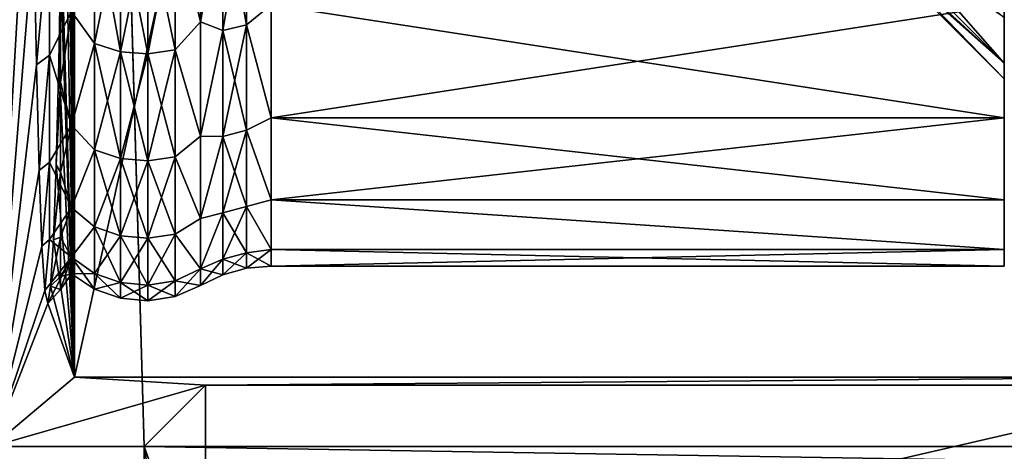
# Model space of a CAD drawing. Header units: metres. Extents: x -205 to 205, y -104 to 104.
# Tile 988 of 1056: x -40.4 to -33.3, y -18.99 to -15.88. Entities that reach past the tile are written whole.
import ezdxf

# ---------------------------------------------------------------- set-up
doc = ezdxf.new("R2010")
doc.units = ezdxf.units.M
doc.layers.add('solid_01_2-CONSUMER_EHM_BOX_SW0001', color=7, linetype='CONTINUOUS')

msp = doc.modelspace()

# ---------------------------------------------------------------- linework, layer by layer
at = {"layer": 'solid_01_2-CONSUMER_EHM_BOX_SW0001'}
for points in [[(-200.010849, -74.958488), (-200.010773, 75.041512), (-0.010778, 75.04142)], [(-0.010849, -74.95858), (-200.010849, -74.958488), (-0.010778, 75.04142)], [(-42.500065, -37.458561, 108.5), (42.499969, 37.541401, 108.5), (-42.500031, 37.541439, 108.5)], [(-42.500065, -37.458561, 108.5), (42.499935, -37.458599, 108.5), (42.499969, 37.541401, 108.5)], [(-40.598011, 19.039743, 63.099998), (-39.498363, -18.956865, 63.099998), (-40.59803, -18.956865, 63.099998)], [(-40.598011, 19.039743, 63.099998), (-40.59803, -18.956865, 63.099998), (-40.341995, -11.231845, 38.651802)], [(-40.598011, 19.039743, 63.099998), (39.498245, -18.956903, 63.099998), (-39.498363, -18.956865, 63.099998)], [(-40.598011, 19.039743, 63.099998), (40.597916, -18.956903, 63.099998), (39.498245, -18.956903, 63.099998)], [(-40.598011, 19.039743, 63.099998), (-39.498344, 19.039742, 63.099998), (40.597916, -18.956903, 63.099998)], [(40.597916, -18.956903, 63.099998), (-39.498344, 19.039742, 63.099998), (39.498264, 19.039705, 63.099998)], [(-40.000042, 18.541439, 6), (-40.007378, 0.04149, 6.7), (-40.000057, -18.458561, 6)], [(-31.800039, 18.541435, 6), (-40.000042, 18.541439, 6), (-40.000057, -18.458561, 6)], [(-31.800039, 18.541435, 6), (-40.000057, -18.458561, 6), (-31.800058, -18.458565, 6)], [(-40.000057, -18.458561, 6), (-40.007378, 0.04149, 6.7), (-40.008652, -2.033987, 6.82141)], [(-40.000057, -18.458561, 6), (-40.008652, -2.033987, 6.82141), (-40.012451, -4.081877, 7.184161)], [(-40.000057, -18.458561, 6), (-40.012451, -4.081877, 7.184161), (-40.018723, -6.072543, 7.782977)], [(-40.000057, -18.458561, 6), (-40.018723, -6.072543, 7.782977), (-40.027386, -7.98042, 8.610069)], [(-40.000057, -18.458561, 6), (-40.027386, -7.98042, 8.610069), (-40.038322, -9.779025, 9.654181)], [(-40.000057, -18.458561, 6), (-40.038322, -9.779025, 9.654181), (-40.051373, -11.442706, 10.900205)], [(-40.341995, -11.231845, 38.651802), (-40.59803, -18.956865, 63.099998), (-40.327782, -12.737537, 37.294281)], [(-40.065201, -12.872066, 12.220572), (-40.000057, -18.458561, 6), (-40.051373, -11.442706, 10.900205)], [(-40.327782, -12.737537, 37.294281), (-40.59803, -18.956865, 63.099998), (-40.311886, -14.080074, 35.776398)], [(-40.080555, -14.148995, 13.686998), (-40.000057, -18.458561, 6), (-40.065201, -12.872066, 12.220572)], [(-40.311886, -14.080074, 35.776398), (-40.59803, -18.956865, 63.099998), (-40.294514, -15.242454, 34.117634)], [(-40.080555, -14.148995, 13.686998), (-40.097263, -15.258812, 15.282275), (-40.000057, -18.458561, 6)], [(-33.300056, -14.569483, 17.162184), (-33.300056, -16.59112, 18.446251), (-33.300056, -15.77588, 16.556311)], [(-33.300056, -14.569483, 17.162184), (-33.300056, -15.322556, 18.908016), (-33.300056, -16.59112, 18.446251)], [(-33.300056, -14.569483, 31.837816), (-33.300056, -15.77589, 32.443668), (-33.300056, -16.591125, 30.553734)], [(-33.300056, -15.322556, 30.091984), (-33.300056, -14.569483, 31.837816), (-33.300056, -16.591125, 30.553734)], [(-39.093323, -14.862737, 14.697371), (-39.093323, -15.899976, 16.493921), (-39.275639, -15.130064, 14.967113)], [(-39.093323, -15.899976, 32.506077), (-39.093323, -14.862737, 34.302631), (-39.275639, -15.130064, 34.032887)], [(-38.933025, -14.998543, 15.049754), (-39.093323, -15.899976, 16.493921), (-39.093323, -14.862737, 14.697371)], [(-38.933025, -14.998543, 33.950245), (-39.093323, -14.862737, 34.302631), (-39.093323, -15.899976, 32.506077)], [(-38.933025, -15.962067, 32.206882), (-38.761578, -15.919884, 32.186565), (-38.761578, -14.958899, 33.925335)], [(-38.933025, -14.998543, 33.950245), (-38.933025, -15.962067, 32.206882), (-38.761578, -14.958899, 33.925335)], [(-38.933025, -14.998543, 15.049754), (-38.761578, -14.958899, 15.074663), (-38.761578, -15.919884, 16.813433)], [(-38.584908, -15.77586, 32.443745), (-38.761578, -14.958899, 33.925335), (-38.761578, -15.919884, 32.186565)], [(-38.761578, -15.919884, 16.813433), (-38.761578, -14.958899, 15.074663), (-38.584908, -15.77586, 16.556255)], [(-38.933025, -15.962067, 16.793119), (-39.093323, -15.899976, 16.493921), (-38.933025, -14.998543, 15.049754)], [(-38.933025, -14.998543, 33.950245), (-39.093323, -15.899976, 32.506077), (-38.933025, -15.962067, 32.206882)], [(-38.933025, -15.962067, 16.793119), (-38.933025, -14.998543, 15.049754), (-38.761578, -15.919884, 16.813433)], [(-39.857681, -16.054926, 32.251598), (-39.857677, -15.085811, 34.005081), (-40.022556, -15.825755, 32.468727)], [(-39.857677, -15.085811, 14.99492), (-39.857681, -16.054926, 16.7484), (-40.022556, -15.825755, 16.531273)], [(-39.670094, -16.114483, 16.719719), (-39.857681, -16.054926, 16.7484), (-39.857677, -15.085811, 14.99492)], [(-39.670094, -15.141784, 34.040249), (-39.857677, -15.085811, 34.005081), (-39.857681, -16.054926, 32.251598)], [(-39.670094, -15.141784, 14.959749), (-39.670094, -16.114483, 16.719719), (-39.857677, -15.085811, 14.99492)], [(-34.300056, -15.057131, 27.266909), (-33.300056, -15.867857, 28.270535), (-33.300056, -16.198015, 26.398098)], [(-34.300056, -15.196646, 26.350235), (-34.300056, -15.057131, 27.266909), (-33.300056, -16.198015, 26.398098)], [(-40.294514, -15.242454, 34.117634), (-40.27589, -16.209991, 32.339241), (-40.182442, -15.164633, 34.054607)], [(-40.27589, -16.209991, 32.339241), (-40.182442, -16.138798, 32.291992), (-40.182442, -15.164633, 34.054607)], [(-40.022556, -15.825755, 32.468727), (-40.182442, -15.164633, 34.054607), (-40.182442, -16.138798, 32.291992)], [(-39.670094, -16.114483, 32.280281), (-39.670094, -15.141784, 34.040249), (-39.857681, -16.054926, 32.251598)], [(-39.472, -16.13051, 16.712), (-39.670094, -16.114483, 16.719719), (-39.670094, -15.141784, 14.959749)], [(-39.472, -15.156845, 14.950286), (-39.472, -16.13051, 16.712), (-39.670094, -15.141784, 14.959749)], [(-39.472, -15.156845, 34.049713), (-39.670094, -15.141784, 34.040249), (-39.670094, -16.114483, 32.280281)], [(-39.472, -16.13051, 32.287998), (-39.472, -15.156845, 34.049713), (-39.670094, -16.114483, 32.280281)], [(-39.275639, -15.130064, 14.967113), (-39.275642, -16.102013, 16.725723), (-39.472, -15.156845, 14.950286)], [(-39.275639, -15.130064, 34.032887), (-39.472, -15.156845, 34.049713), (-39.472, -16.13051, 32.287998)], [(-39.275642, -16.102013, 32.274277), (-39.275639, -15.130064, 34.032887), (-39.472, -16.13051, 32.287998)], [(-39.275642, -16.102013, 16.725723), (-39.472, -16.13051, 16.712), (-39.472, -15.156845, 14.950286)], [(-39.093323, -15.899976, 16.493921), (-39.275642, -16.102013, 16.725723), (-39.275639, -15.130064, 14.967113)], [(-39.093323, -15.899976, 32.506077), (-39.275639, -15.130064, 34.032887), (-39.275642, -16.102013, 32.274277)], [(-40.294514, -15.242454, 34.117634), (-40.59803, -18.956865, 63.099998), (-40.27589, -16.209991, 32.339241)], [(-34.300056, -15.196646, 22.649765), (-33.300056, -16.198015, 22.601902), (-33.300056, -15.867857, 20.729465)], [(-34.300056, -15.28056, 23.573193), (-33.300056, -16.198015, 22.601902), (-34.300056, -15.196646, 22.649765)], [(-34.300056, -15.28056, 25.426807), (-34.300056, -15.196646, 26.350235), (-33.300056, -16.198015, 26.398098)], [(-40.097263, -15.258812, 15.282275), (-40.101749, -15.515299, 15.710594), (-40.000057, -18.458561, 6)], [(-34.300056, -15.28056, 25.426807), (-33.300056, -16.198015, 26.398098), (-33.300056, -16.308565, 24.5)], [(-34.300056, -15.308564, 24.5), (-34.300056, -15.28056, 25.426807), (-33.300056, -16.308565, 24.5)], [(-34.300056, -15.28056, 23.573193), (-34.300056, -15.308564, 24.5), (-33.300056, -16.198015, 22.601902)], [(-34.300056, -15.308564, 24.5), (-33.300056, -16.308565, 24.5), (-33.300056, -16.198015, 22.601902)], [(-33.300056, -15.322556, 18.908016), (-33.300056, -17.181444, 20.418034), (-33.300056, -16.59112, 18.446251)], [(-33.300056, -15.322556, 18.908016), (-33.300056, -15.867857, 20.729465), (-33.300056, -17.181444, 20.418034)], [(-33.300056, -15.322556, 30.091984), (-33.300056, -16.591125, 30.553734), (-33.300056, -17.181448, 28.581953)], [(-33.300056, -15.867857, 28.270535), (-33.300056, -15.322556, 30.091984), (-33.300056, -17.181448, 28.581953)], [(-40.115124, -16.188763, 16.987772), (-40.000057, -18.458561, 6), (-40.101749, -15.515299, 15.710594)], [(-40.115124, -16.188763, 16.987772), (-40.101749, -15.515299, 15.710594), (-40.101768, -16.334324, 17.351498)], [(-40.022556, -15.825755, 16.531273), (-40.101768, -16.334324, 17.351498), (-40.101749, -15.515299, 15.710594)], [(-38.584908, -16.591122, 30.553757), (-38.584908, -15.77586, 32.443745), (-38.761578, -15.919884, 32.186565)], [(-38.761578, -15.919884, 16.813433), (-38.584908, -15.77586, 16.556255), (-38.584908, -16.591122, 18.446243)], [(-33.300056, -15.77589, 32.443668), (-38.584908, -15.77586, 32.443745), (-38.584908, -16.591122, 30.553757)], [(-33.300056, -16.59112, 18.446251), (-38.584908, -16.591122, 18.446243), (-38.584908, -15.77586, 16.556255)], [(-33.300056, -15.77588, 16.556311), (-33.300056, -16.59112, 18.446251), (-38.584908, -15.77586, 16.556255)], [(-33.300056, -16.591125, 30.553734), (-33.300056, -15.77589, 32.443668), (-38.584908, -16.591122, 30.553757)], [(-40.022556, -16.643553, 30.572853), (-40.022556, -15.825755, 32.468727), (-40.182442, -16.138798, 32.291992)], [(-40.022556, -15.825755, 16.531273), (-40.022556, -16.643553, 18.427147), (-40.101768, -16.334324, 17.351498)], [(-39.857681, -16.054926, 32.251598), (-40.022556, -15.825755, 32.468727), (-40.022556, -16.643553, 30.572853)], [(-39.857681, -16.054926, 16.7484), (-40.022556, -16.643553, 18.427147), (-40.022556, -15.825755, 16.531273)], [(-33.300056, -15.867857, 20.729465), (-33.300056, -17.53887, 22.445021), (-33.300056, -17.181444, 20.418034)], [(-33.300056, -15.867857, 20.729465), (-33.300056, -16.198015, 22.601902), (-33.300056, -17.53887, 22.445021)], [(-33.300056, -15.867857, 28.270535), (-33.300056, -17.181448, 28.581953), (-33.300056, -17.53887, 26.55497)], [(-33.300056, -16.198015, 26.398098), (-33.300056, -15.867857, 28.270535), (-33.300056, -17.53887, 26.55497)], [(-39.093323, -15.899976, 16.493921), (-39.093323, -16.721634, 18.398741), (-39.275642, -16.102013, 16.725723)], [(-39.093323, -16.721634, 30.601259), (-39.093323, -15.899976, 32.506077), (-39.275642, -16.102013, 32.274277)], [(-38.933025, -15.962067, 16.793119), (-39.093323, -16.721634, 18.398741), (-39.093323, -15.899976, 16.493921)], [(-38.933025, -15.962067, 32.206882), (-39.093323, -15.899976, 32.506077), (-39.093323, -16.721634, 30.601259)], [(-38.933025, -16.724337, 18.633402), (-39.093323, -16.721634, 18.398741), (-38.933025, -15.962067, 16.793119)], [(-38.933025, -15.962067, 32.206882), (-39.093323, -16.721634, 30.601259), (-38.933025, -16.724337, 30.366598)], [(-38.933025, -16.724337, 30.366598), (-38.761578, -16.680145, 30.351135), (-38.761578, -15.919884, 32.186565)], [(-38.933025, -15.962067, 32.206882), (-38.933025, -16.724337, 30.366598), (-38.761578, -15.919884, 32.186565)], [(-38.933025, -15.962067, 16.793119), (-38.761578, -15.919884, 16.813433), (-38.761578, -16.680145, 18.648865)], [(-38.933025, -16.724337, 18.633402), (-38.933025, -15.962067, 16.793119), (-38.761578, -16.680145, 18.648865)], [(-38.584908, -16.591122, 30.553757), (-38.761578, -15.919884, 32.186565), (-38.761578, -16.680145, 30.351135)], [(-38.761578, -16.680145, 18.648865), (-38.761578, -15.919884, 16.813433), (-38.584908, -16.591122, 18.446243)], [(-39.857681, -16.821619, 30.400639), (-39.857681, -16.054926, 32.251598), (-40.022556, -16.643553, 30.572853)], [(-39.857681, -16.054926, 16.7484), (-39.857681, -16.821619, 18.599361), (-40.022556, -16.643553, 18.427147)], [(-39.670097, -16.884014, 18.577528), (-39.857681, -16.821619, 18.599361), (-39.857681, -16.054926, 16.7484)], [(-39.670094, -16.114483, 16.719719), (-39.670097, -16.884014, 18.577528), (-39.857681, -16.054926, 16.7484)], [(-39.670094, -16.114483, 32.280281), (-39.857681, -16.054926, 32.251598), (-39.857681, -16.821619, 30.400639)], [(-39.275642, -16.102013, 16.725723), (-39.275642, -16.870949, 18.5821), (-39.472, -16.13051, 16.712)], [(-39.275642, -16.102013, 32.274277), (-39.472, -16.13051, 32.287998), (-39.472, -16.900803, 30.428347)], [(-39.275642, -16.870949, 30.4179), (-39.275642, -16.102013, 32.274277), (-39.472, -16.900803, 30.428347)], [(-39.093323, -16.721634, 18.398741), (-39.275642, -16.870949, 18.5821), (-39.275642, -16.102013, 16.725723)], [(-39.093323, -16.721634, 30.601259), (-39.275642, -16.102013, 32.274277), (-39.275642, -16.870949, 30.4179)], [(-40.27589, -16.209991, 32.339241), (-40.256252, -16.970516, 30.463953), (-40.182442, -16.138798, 32.291992)], [(-40.256252, -16.970516, 30.463953), (-40.182442, -16.909485, 30.431385), (-40.182442, -16.138798, 32.291992)], [(-40.022556, -16.643553, 30.572853), (-40.182442, -16.138798, 32.291992), (-40.182442, -16.909485, 30.431385)], [(-39.670097, -16.884014, 30.422472), (-39.670094, -16.114483, 32.280281), (-39.857681, -16.821619, 30.400639)], [(-39.472, -16.900803, 18.571653), (-39.670097, -16.884014, 18.577528), (-39.670094, -16.114483, 16.719719)], [(-39.472, -16.13051, 32.287998), (-39.670094, -16.114483, 32.280281), (-39.670097, -16.884014, 30.422472)], [(-39.472, -16.900803, 30.428347), (-39.472, -16.13051, 32.287998), (-39.670097, -16.884014, 30.422472)], [(-39.472, -16.13051, 16.712), (-39.472, -16.900803, 18.571653), (-39.670094, -16.114483, 16.719719)], [(-39.275642, -16.870949, 18.5821), (-39.472, -16.900803, 18.571653), (-39.472, -16.13051, 16.712)], [(-40.27589, -16.209991, 32.339241), (-40.59803, -18.956865, 63.099998), (-40.256252, -16.970516, 30.463953)], [(-40.13393, -16.928135, 18.783609), (-40.000057, -18.458561, 6), (-40.115124, -16.188763, 16.987772)], [(-40.13393, -16.928135, 18.783609), (-40.115124, -16.188763, 16.987772), (-40.101768, -16.334324, 17.351498)], [(-33.300056, -16.198015, 26.398098), (-33.300056, -17.53887, 26.55497), (-33.300056, -17.658566, 24.5)], [(-33.300056, -16.198015, 26.398098), (-33.300056, -17.658566, 24.5), (-33.300056, -16.308565, 24.5)], [(-33.300056, -16.198015, 22.601902), (-33.300056, -16.308565, 24.5), (-33.300056, -17.53887, 22.445021)], [(-33.300056, -16.308565, 24.5), (-33.300056, -17.658566, 24.5), (-33.300056, -17.53887, 22.445021)], [(-40.13393, -16.928135, 18.783609), (-40.101768, -16.334324, 17.351498), (-40.101768, -16.981981, 19.071384)], [(-40.022556, -16.643553, 18.427147), (-40.101768, -16.981981, 19.071384), (-40.101768, -16.334324, 17.351498)], [(-38.584908, -17.181458, 28.581902), (-38.584908, -16.591122, 30.553757), (-38.761578, -16.680145, 30.351135)], [(-38.761578, -16.680145, 18.648865), (-38.584908, -16.591122, 18.446243), (-38.584908, -17.181458, 20.418098)], [(-33.300056, -16.59112, 18.446251), (-33.300056, -17.181444, 20.418034), (-38.584908, -16.591122, 18.446243)], [(-33.300056, -16.591125, 30.553734), (-38.584908, -16.591122, 30.553757), (-38.584908, -17.181458, 28.581902)], [(-33.300056, -17.181444, 20.418034), (-38.584908, -17.181458, 20.418098), (-38.584908, -16.591122, 18.446243)], [(-33.300056, -17.181448, 28.581953), (-33.300056, -16.591125, 30.553734), (-38.584908, -17.181458, 28.581902)], [(-40.022556, -17.235729, 28.594866), (-40.022556, -16.643553, 30.572853), (-40.182442, -16.909485, 30.431385)], [(-40.022556, -16.643553, 18.427147), (-40.022556, -17.235729, 20.405134), (-40.101768, -16.981981, 19.071384)], [(-39.857681, -16.821619, 30.400639), (-40.022556, -16.643553, 30.572853), (-40.022556, -17.235729, 28.594866)], [(-39.857681, -16.821619, 18.599361), (-40.022556, -17.235729, 20.405134), (-40.022556, -16.643553, 18.427147)], [(-39.093323, -16.721634, 18.398741), (-39.093323, -17.316601, 20.386068), (-39.275642, -16.870949, 18.5821)], [(-39.093323, -17.316601, 28.613932), (-39.093323, -16.721634, 30.601259), (-39.275642, -16.870949, 30.4179)], [(-38.933025, -16.724337, 18.633402), (-39.093323, -17.316601, 20.386068), (-39.093323, -16.721634, 18.398741)], [(-38.933025, -16.724337, 30.366598), (-39.093323, -16.721634, 30.601259), (-39.093323, -17.316601, 28.613932)], [(-38.933025, -17.275768, 20.547461), (-39.093323, -17.316601, 20.386068), (-38.933025, -16.724337, 18.633402)], [(-38.933025, -16.724337, 30.366598), (-39.093323, -17.316601, 28.613932), (-38.933025, -17.275768, 28.452539)], [(-38.933025, -17.275768, 28.452539), (-38.761578, -17.230122, 28.442122), (-38.761578, -16.680145, 30.351135)], [(-38.933025, -16.724337, 30.366598), (-38.933025, -17.275768, 28.452539), (-38.761578, -16.680145, 30.351135)], [(-38.933025, -16.724337, 18.633402), (-38.761578, -16.680145, 18.648865), (-38.761578, -17.230122, 20.557878)], [(-38.933025, -17.275768, 20.547461), (-38.933025, -16.724337, 18.633402), (-38.761578, -17.230122, 20.557878)], [(-38.584908, -17.181458, 28.581902), (-38.761578, -16.680145, 30.351135), (-38.761578, -17.230122, 28.442122)], [(-38.761578, -17.230122, 20.557878), (-38.761578, -16.680145, 18.648865), (-38.584908, -17.181458, 20.418098)], [(-39.857681, -17.376249, 28.475473), (-39.857681, -16.821619, 30.400639), (-40.022556, -17.235729, 28.594866)], [(-39.857681, -16.821619, 18.599361), (-39.857681, -17.376249, 20.524527), (-40.022556, -17.235729, 20.405134)], [(-39.670097, -17.440697, 20.509817), (-39.857681, -17.376249, 20.524527), (-39.857681, -16.821619, 18.599361)], [(-39.670097, -16.884014, 18.577528), (-39.670097, -17.440697, 20.509817), (-39.857681, -16.821619, 18.599361)], [(-39.670097, -16.884014, 30.422472), (-39.857681, -16.821619, 30.400639), (-39.857681, -17.376249, 28.475473)], [(-39.670097, -17.440697, 28.490183), (-39.670097, -16.884014, 30.422472), (-39.857681, -17.376249, 28.475473)], [(-39.472, -17.458038, 20.505859), (-39.670097, -17.440697, 20.509817), (-39.670097, -16.884014, 18.577528)], [(-39.472, -16.900803, 18.571653), (-39.472, -17.458038, 20.505859), (-39.670097, -16.884014, 18.577528)], [(-39.472, -16.900803, 30.428347), (-39.670097, -16.884014, 30.422472), (-39.670097, -17.440697, 28.490183)], [(-39.275642, -16.870949, 18.5821), (-39.275642, -17.427202, 20.512897), (-39.472, -16.900803, 18.571653)], [(-39.275642, -16.870949, 30.4179), (-39.472, -16.900803, 30.428347), (-39.472, -17.458038, 28.494141)], [(-39.275642, -17.427202, 28.487103), (-39.275642, -16.870949, 30.4179), (-39.472, -17.458038, 28.494141)], [(-39.093323, -17.316601, 20.386068), (-39.275642, -17.427202, 20.512897), (-39.275642, -16.870949, 18.5821)], [(-39.093323, -17.316601, 28.613932), (-39.275642, -16.870949, 30.4179), (-39.275642, -17.427202, 28.487103)], [(-40.256252, -16.970516, 30.463953), (-40.235851, -17.514503, 28.51568), (-40.182442, -16.909485, 30.431385)], [(-40.235851, -17.514503, 28.51568), (-40.182442, -17.467007, 28.496187), (-40.182442, -16.909485, 30.431385)], [(-40.022556, -17.235729, 28.594866), (-40.182442, -16.909485, 30.431385), (-40.182442, -17.467007, 28.496187)], [(-40.153465, -17.46837, 20.648865), (-40.000057, -18.458561, 6), (-40.13393, -16.928135, 18.783609)], [(-40.153465, -17.46837, 20.648865), (-40.13393, -16.928135, 18.783609), (-40.101768, -16.981981, 19.071384)], [(-39.472, -17.458038, 28.494141), (-39.472, -16.900803, 30.428347), (-39.670097, -17.440697, 28.490183)], [(-39.275642, -17.427202, 20.512897), (-39.472, -17.458038, 20.505859), (-39.472, -16.900803, 18.571653)], [(-40.256252, -16.970516, 30.463953), (-40.59803, -18.956865, 63.099998), (-40.235851, -17.514503, 28.51568)], [(-40.153465, -17.46837, 20.648865), (-40.101768, -16.981981, 19.071384), (-40.101768, -17.449551, 20.8487)], [(-40.022556, -17.235729, 20.405134), (-40.101768, -17.449551, 20.8487), (-40.101768, -16.981981, 19.071384)], [(-40.022556, -17.594284, 26.561485), (-40.022556, -17.235729, 28.594866), (-40.182442, -17.467007, 28.496187)], [(-40.022556, -17.235729, 20.405134), (-40.022556, -17.594284, 22.438515), (-40.101768, -17.449551, 20.8487)], [(-39.857681, -17.376249, 28.475473), (-40.022556, -17.235729, 28.594866), (-40.022556, -17.594284, 26.561485)], [(-39.857681, -17.376249, 20.524527), (-40.022556, -17.594284, 22.438515), (-40.022556, -17.235729, 20.405134)], [(-38.933025, -17.609425, 26.488775), (-38.761578, -17.562901, 26.483532), (-38.761578, -17.230122, 28.442122)], [(-38.933025, -17.275768, 28.452539), (-38.933025, -17.609425, 26.488775), (-38.761578, -17.230122, 28.442122)], [(-38.933025, -17.275768, 20.547461), (-38.761578, -17.230122, 20.557878), (-38.761578, -17.562901, 22.516468)], [(-38.584908, -17.538881, 26.554844), (-38.584908, -17.181458, 28.581902), (-38.761578, -17.230122, 28.442122)], [(-38.761578, -17.230122, 20.557878), (-38.584908, -17.181458, 20.418098), (-38.584908, -17.538881, 22.445156)], [(-38.584908, -17.538881, 26.554844), (-38.761578, -17.230122, 28.442122), (-38.761578, -17.562901, 26.483532)], [(-38.761578, -17.562901, 22.516468), (-38.761578, -17.230122, 20.557878), (-38.584908, -17.538881, 22.445156)], [(-33.300056, -17.181444, 20.418034), (-33.300056, -17.53887, 22.445021), (-38.584908, -17.181458, 20.418098)], [(-33.300056, -17.53887, 26.55497), (-33.300056, -17.181448, 28.581953), (-38.584908, -17.181458, 28.581902)], [(-33.300056, -17.53887, 26.55497), (-38.584908, -17.181458, 28.581902), (-38.584908, -17.538881, 26.554844)], [(-33.300056, -17.53887, 22.445021), (-38.584908, -17.538881, 22.445156), (-38.584908, -17.181458, 20.418098)], [(-38.933025, -17.275768, 20.547461), (-39.093323, -17.67683, 22.429031), (-39.093323, -17.316601, 20.386068)], [(-38.933025, -17.609425, 22.511225), (-39.093323, -17.67683, 22.429031), (-38.933025, -17.275768, 20.547461)], [(-38.933025, -17.275768, 28.452539), (-39.093323, -17.316601, 28.613932), (-39.093323, -17.67683, 26.570969)], [(-38.933025, -17.275768, 28.452539), (-39.093323, -17.67683, 26.570969), (-38.933025, -17.609425, 26.488775)], [(-38.933025, -17.609425, 22.511225), (-38.933025, -17.275768, 20.547461), (-38.761578, -17.562901, 22.516468)], [(-39.857681, -17.711842, 26.500315), (-39.857681, -17.376249, 28.475473), (-40.022556, -17.594284, 26.561485)], [(-39.857681, -17.376249, 20.524527), (-39.857681, -17.711842, 22.499685), (-40.022556, -17.594284, 22.438515)], [(-39.670097, -17.777531, 22.492285), (-39.857681, -17.711842, 22.499685), (-39.857681, -17.376249, 20.524527)], [(-39.670097, -17.440697, 20.509817), (-39.670097, -17.777531, 22.492285), (-39.857681, -17.376249, 20.524527)], [(-39.670097, -17.440697, 28.490183), (-39.857681, -17.376249, 28.475473), (-39.857681, -17.711842, 26.500315)], [(-39.093323, -17.316601, 20.386068), (-39.093323, -17.67683, 22.429031), (-39.275642, -17.427202, 20.512897)], [(-39.093323, -17.67683, 26.570969), (-39.093323, -17.316601, 28.613932), (-39.275642, -17.427202, 28.487103)], [(-40.1735, -17.803173, 22.5618), (-40.101768, -17.449551, 20.8487), (-40.101768, -17.732086, 22.664642)], [(-40.1735, -17.803173, 22.5618), (-40.153465, -17.46837, 20.648865), (-40.101768, -17.449551, 20.8487)], [(-40.022556, -17.594284, 22.438515), (-40.101768, -17.732086, 22.664642), (-40.101768, -17.449551, 20.8487)], [(-39.670097, -17.777531, 26.507715), (-39.670097, -17.440697, 28.490183), (-39.857681, -17.711842, 26.500315)], [(-39.472, -17.795208, 22.490294), (-39.670097, -17.777531, 22.492285), (-39.670097, -17.440697, 20.509817)], [(-39.472, -17.458038, 20.505859), (-39.472, -17.795208, 22.490294), (-39.670097, -17.440697, 20.509817)], [(-39.472, -17.458038, 28.494141), (-39.670097, -17.440697, 28.490183), (-39.670097, -17.777531, 26.507715)], [(-39.275642, -17.427202, 20.512897), (-39.275642, -17.763777, 22.493834), (-39.472, -17.458038, 20.505859)], [(-39.275642, -17.427202, 28.487103), (-39.472, -17.458038, 28.494141), (-39.472, -17.795208, 26.509706)], [(-39.275642, -17.763777, 26.506166), (-39.275642, -17.427202, 28.487103), (-39.472, -17.795208, 26.509706)], [(-39.093323, -17.67683, 22.429031), (-39.275642, -17.763777, 22.493834), (-39.275642, -17.427202, 20.512897)], [(-39.093323, -17.67683, 26.570969), (-39.275642, -17.427202, 28.487103), (-39.275642, -17.763777, 26.506166)], [(-40.235851, -17.514503, 28.51568), (-40.59803, -18.956865, 63.099998), (-40.214943, -17.835178, 26.519228)], [(-40.235851, -17.514503, 28.51568), (-40.214943, -17.835178, 26.519228), (-40.182442, -17.467007, 28.496187)], [(-40.022556, -17.594284, 26.561485), (-40.182442, -17.467007, 28.496187), (-40.214943, -17.835178, 26.519228)], [(-40.1735, -17.803173, 22.5618), (-40.000057, -18.458561, 6), (-40.153465, -17.46837, 20.648865)], [(-39.472, -17.795208, 26.509706), (-39.472, -17.458038, 28.494141), (-39.670097, -17.777531, 26.507715)], [(-39.275642, -17.763777, 22.493834), (-39.472, -17.795208, 22.490294), (-39.472, -17.458038, 20.505859)], [(-40.022556, -17.594284, 26.561485), (-40.214943, -17.835178, 26.519228), (-40.193794, -17.928587, 24.5)], [(-40.101768, -17.826597, 24.5), (-40.022556, -17.594284, 26.561485), (-40.193794, -17.928587, 24.5)], [(-40.101768, -17.826597, 24.5), (-40.022556, -17.714361, 24.5), (-40.022556, -17.594284, 26.561485)], [(-40.022556, -17.594284, 22.438515), (-40.022556, -17.714361, 24.5), (-40.101768, -17.732086, 22.664642)], [(-39.857681, -17.711842, 26.500315), (-40.022556, -17.594284, 26.561485), (-40.022556, -17.714361, 24.5)], [(-39.857681, -17.824177, 24.5), (-40.022556, -17.714361, 24.5), (-40.022556, -17.594284, 22.438515)], [(-39.857681, -17.711842, 22.499685), (-39.857681, -17.824177, 24.5), (-40.022556, -17.594284, 22.438515)], [(-38.933025, -17.721111, 24.5), (-38.761578, -17.674292, 24.5), (-38.761578, -17.562901, 26.483532)], [(-38.933025, -17.609425, 22.511225), (-38.761578, -17.562901, 22.516468), (-38.761578, -17.674292, 24.5)], [(-38.933025, -17.609425, 26.488775), (-38.933025, -17.721111, 24.5), (-38.761578, -17.562901, 26.483532)], [(-38.584908, -17.538881, 26.554844), (-38.761578, -17.674292, 24.5), (-38.584908, -17.658562, 24.5)], [(-38.761578, -17.562901, 22.516468), (-38.584908, -17.538881, 22.445156), (-38.584908, -17.658562, 24.5)], [(-38.584908, -17.538881, 26.554844), (-38.761578, -17.562901, 26.483532), (-38.761578, -17.674292, 24.5)], [(-38.761578, -17.562901, 22.516468), (-38.584908, -17.658562, 24.5), (-38.761578, -17.674292, 24.5)], [(-33.300056, -17.53887, 26.55497), (-38.584908, -17.538881, 26.554844), (-38.584908, -17.658562, 24.5)], [(-33.300056, -17.53887, 26.55497), (-38.584908, -17.658562, 24.5), (-33.300056, -17.658566, 24.5)], [(-33.300056, -17.53887, 22.445021), (-33.300056, -17.658566, 24.5), (-38.584908, -17.538881, 22.445156)], [(-33.300056, -17.658566, 24.5), (-38.584908, -17.658562, 24.5), (-38.584908, -17.538881, 22.445156)], [(-38.933025, -17.609425, 26.488775), (-39.093323, -17.67683, 26.570969), (-39.093323, -17.797451, 24.5)], [(-38.933025, -17.609425, 26.488775), (-39.093323, -17.797451, 24.5), (-38.933025, -17.721111, 24.5)], [(-38.933025, -17.609425, 22.511225), (-38.933025, -17.721111, 24.5), (-39.093323, -17.67683, 22.429031)], [(-38.933025, -17.609425, 22.511225), (-38.761578, -17.674292, 24.5), (-38.933025, -17.721111, 24.5)], [(-40.1735, -17.803173, 22.5618), (-40.101768, -17.732086, 22.664642), (-40.101768, -17.826597, 24.5)], [(-40.101768, -17.732086, 22.664642), (-40.022556, -17.714361, 24.5), (-40.101768, -17.826597, 24.5)], [(-39.857681, -17.711842, 26.500315), (-40.022556, -17.714361, 24.5), (-39.857681, -17.824177, 24.5)], [(-39.670097, -17.890282, 24.5), (-39.857681, -17.824177, 24.5), (-39.857681, -17.711842, 22.499685)], [(-39.670097, -17.777531, 26.507715), (-39.857681, -17.711842, 26.500315), (-39.857681, -17.824177, 24.5)], [(-39.670097, -17.777531, 22.492285), (-39.670097, -17.890282, 24.5), (-39.857681, -17.711842, 22.499685)], [(-39.093323, -17.67683, 26.570969), (-39.275642, -17.87644, 24.5), (-39.093323, -17.797451, 24.5)], [(-39.093323, -17.67683, 26.570969), (-39.275642, -17.763777, 26.506166), (-39.275642, -17.87644, 24.5)], [(-39.093323, -17.67683, 22.429031), (-39.093323, -17.797451, 24.5), (-39.275642, -17.763777, 22.493834)], [(-38.933025, -17.721111, 24.5), (-39.093323, -17.797451, 24.5), (-39.093323, -17.67683, 22.429031)], [(-40.1735, -17.803173, 22.5618), (-40.193794, -17.928587, 24.5), (-40.000057, -18.458561, 6)], [(-40.1735, -17.803173, 22.5618), (-40.101768, -17.826597, 24.5), (-40.193794, -17.928587, 24.5)], [(-39.670097, -17.777531, 26.507715), (-39.857681, -17.824177, 24.5), (-39.670097, -17.890282, 24.5)], [(-39.472, -17.90807, 24.5), (-39.670097, -17.890282, 24.5), (-39.670097, -17.777531, 22.492285)], [(-39.472, -17.795208, 26.509706), (-39.670097, -17.777531, 26.507715), (-39.670097, -17.890282, 24.5)], [(-39.472, -17.795208, 22.490294), (-39.472, -17.90807, 24.5), (-39.670097, -17.777531, 22.492285)], [(-39.472, -17.795208, 26.509706), (-39.670097, -17.890282, 24.5), (-39.472, -17.90807, 24.5)], [(-39.275642, -17.763777, 26.506166), (-39.472, -17.90807, 24.5), (-39.275642, -17.87644, 24.5)], [(-39.275642, -17.763777, 26.506166), (-39.472, -17.795208, 26.509706), (-39.472, -17.90807, 24.5)], [(-39.275642, -17.763777, 22.493834), (-39.275642, -17.87644, 24.5), (-39.472, -17.795208, 22.490294)], [(-39.275642, -17.87644, 24.5), (-39.472, -17.90807, 24.5), (-39.472, -17.795208, 22.490294)], [(-39.093323, -17.797451, 24.5), (-39.275642, -17.87644, 24.5), (-39.275642, -17.763777, 22.493834)], [(-40.214943, -17.835178, 26.519228), (-40.59803, -18.956865, 63.099998), (-40.193794, -17.928587, 24.5)], [(-40.193794, -17.928587, 24.5), (-40.59803, -18.956865, 63.099998), (-40.000057, -18.458561, 6)], [(-40.59803, -18.956865, 63.099998), (-39.057655, -18.516159, 12.6), (-40.000057, -18.458561, 6)], [(-40.59803, -18.956865, 63.099998), (-39.498363, -18.956865, 63.099998), (-39.057655, -18.516159, 12.6)], [(-39.057655, -18.516159, 12.6), (-31.800058, -18.458565, 6), (-40.000057, -18.458561, 6)], [(-39.498363, -18.956865, 63.099998), (-39.057655, -20.200964, 12.6), (-39.057655, -18.516159, 12.6)], [(-39.057655, -18.516159, 12.6), (-31.74246, -18.516163, 12.6), (-31.800058, -18.458565, 6)], [(-39.057655, -18.516159, 12.6), (-39.057655, -20.200964, 12.6), (-31.74246, -18.516163, 12.6)], [(-39.057655, -20.200964, 12.6), (-30.057655, -20.20097, 12.6), (-31.74246, -18.516163, 12.6)], [(-39.498363, -18.956865, 63.099998), (39.498245, -18.956903, 63.099998), (39.498245, -20.260296, 63.099998)], [(-39.498363, -20.260258, 63.099998), (-39.498363, -18.956865, 63.099998), (39.498245, -20.260296, 63.099998)], [(-39.24807, -20.51055, 34.41946), (-39.057655, -20.200964, 12.6), (-39.498363, -18.956865, 63.099998)], [(-39.498363, -20.260258, 63.099998), (-39.24807, -20.51055, 34.41946), (-39.498363, -18.956865, 63.099998)]]:
    msp.add_3dface(points, dxfattribs=at)

doc.saveas('drawing.dxf')
